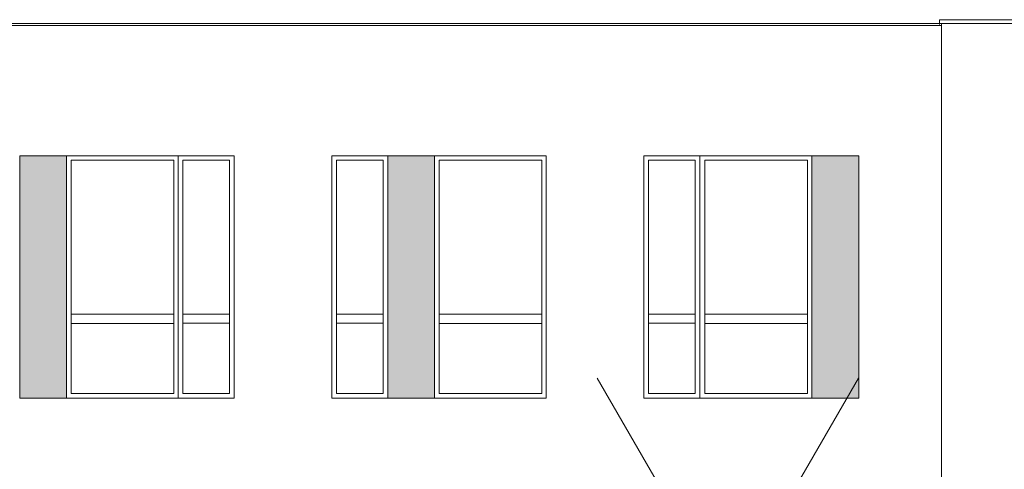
# Model space of a CAD drawing. Header units: millimetres. Extents: x -14047 to 49934, y -21523 to 14989.
# Tile 388 of 580: x 20739 to 21794, y 5384 to 5866. Entities that reach past the tile are written whole.
import ezdxf

# ---------------------------------------------------------------- set-up
doc = ezdxf.new("R2010")
doc.units = ezdxf.units.MM
doc.layers.add('A_STOLARKA OKIENNA', color=141, linetype='Continuous', lineweight=15)
doc.layers.add('C00-00-00', color=7, linetype='Continuous')
for name, color, linetype, true_color in [('C00-38-7A', 7, 'Continuous', 0x00387a), ('C4F-4F-4F', 7, 'Continuous', 0x4f4f4f), ('C76-76-76', 7, 'Continuous', 0x767676), ('C98-9E-A1', 7, 'Continuous', 0x989ea1)]:
    doc.layers.add(name, color=color, linetype=linetype, true_color=true_color)

msp = doc.modelspace()

# ---------------------------------------------------------------- hatches: boundary and pattern name
at = {"layer": 'C00-38-7A'}
h = msp.add_hatch(color=256, dxfattribs=at)
h.dxf.hatch_style = 2
h.paths.add_polyline_path([(21587.546, 5720.007), (21637.923, 5460.08), (21587.546, 5460.08)])
h = msp.add_hatch(color=256, dxfattribs=at)
h.dxf.hatch_style = 2
h.paths.add_polyline_path([(21587.546, 5720.007), (21637.923, 5720.007), (21637.923, 5460.08)])
at = {"layer": 'C98-9E-A1'}
h = msp.add_hatch(color=256, dxfattribs=at)
h.dxf.hatch_style = 2
h.paths.add_polyline_path([(20738.763, 5720.007), (20788.716, 5460.08), (20738.763, 5460.08)])
h = msp.add_hatch(color=256, dxfattribs=at)
h.dxf.hatch_style = 2
h.paths.add_polyline_path([(20738.763, 5720.007), (20788.716, 5720.007), (20788.716, 5460.08)])
h = msp.add_hatch(color=256, dxfattribs=at)
h.dxf.hatch_style = 2
h.paths.add_polyline_path([(21133.309, 5720.007), (21183.263, 5460.08), (21133.309, 5460.08)])
h = msp.add_hatch(color=256, dxfattribs=at)
h.dxf.hatch_style = 2
h.paths.add_polyline_path([(21133.309, 5720.007), (21183.263, 5720.007), (21183.263, 5460.08)])

# ---------------------------------------------------------------- linework, layer by layer
at = {"layer": 'A_STOLARKA OKIENNA', "color": 1}
for p, q in [((21607.546, 5048.63), (21357.546, 5481.643)), ((21387.629, 5048.63), (21637.629, 5481.643))]:
    msp.add_line(p, q, dxfattribs=at)
at = {"layer": 'C00-00-00', "lineweight": 0}
for points in [[(21726.823, 4714.59), (21726.823, 5861.823), (23012.909, 5861.823), (23012.909, 4940.227)], [(20738.763, 5460.08), (20738.763, 5720.007), (20788.716, 5720.007), (20788.716, 5460.08)], [(21133.309, 5460.08), (21133.309, 5720.007), (21183.263, 5720.007), (21183.263, 5460.08)], [(21587.546, 5460.08), (21587.546, 5720.007), (21637.923, 5720.007), (21637.923, 5460.08)], [(20903.863, 5550.25), (20793.796, 5550.25)], [(20963.553, 5550.25), (20913.599, 5550.25)], [(21128.229, 5550.25), (21078.276, 5550.25)], [(21298.409, 5550.25), (21188.343, 5550.25)], [(21462.663, 5550.25), (21412.709, 5550.25)], [(21582.889, 5550.25), (21472.823, 5550.25)], [(20903.863, 5540.09), (20793.796, 5540.09)], [(20963.553, 5540.513), (20913.599, 5540.513)], [(21128.229, 5540.513), (21078.276, 5540.513)], [(21298.409, 5540.09), (21188.343, 5540.09)], [(21462.663, 5540.513), (21412.709, 5540.513)], [(21582.889, 5540.09), (21472.823, 5540.09)]]:
    msp.add_lwpolyline(points, dxfattribs=at)
for points in [[(20788.716, 5720.007), (20788.716, 5460.08), (20908.519, 5460.08), (20908.519, 5720.007)], [(20793.796, 5715.35), (20793.796, 5465.16), (20903.863, 5465.16), (20903.863, 5715.35)], [(20908.519, 5720.007), (20908.519, 5460.08), (20968.633, 5460.08), (20968.633, 5720.007)], [(20913.599, 5715.35), (20913.599, 5465.16), (20963.553, 5465.16), (20963.553, 5715.35)], [(21073.196, 5720.007), (21073.196, 5460.08), (21133.309, 5460.08), (21133.309, 5720.007)], [(21078.276, 5715.35), (21078.276, 5465.16), (21128.229, 5465.16), (21128.229, 5715.35)], [(21183.263, 5720.007), (21183.263, 5460.08), (21303.066, 5460.08), (21303.066, 5720.007)], [(21188.343, 5715.35), (21188.343, 5465.16), (21298.409, 5465.16), (21298.409, 5715.35)], [(21407.629, 5720.007), (21407.629, 5460.08), (21467.743, 5460.08), (21467.743, 5720.007)], [(21412.709, 5715.35), (21412.709, 5465.16), (21462.663, 5465.16), (21462.663, 5715.35)], [(21467.743, 5720.007), (21467.743, 5460.08), (21587.546, 5460.08), (21587.546, 5720.007)], [(21472.823, 5715.35), (21472.823, 5465.16), (21582.889, 5465.16), (21582.889, 5715.35)]]:
    msp.add_lwpolyline(points, close=True, dxfattribs=at)
at = {"layer": 'C4F-4F-4F', "lineweight": 0}
for points in [[(20738.763, 5460.08), (20788.716, 5460.08)], [(21133.309, 5460.08), (21183.263, 5460.08)], [(21587.546, 5460.08), (21637.923, 5460.08)]]:
    msp.add_lwpolyline(points, dxfattribs=at)
at = {"layer": 'C76-76-76', "lineweight": 0}
msp.add_lwpolyline([(20094.873, 5861.823), (20094.873, 4714.59), (21726.823, 4714.59), (21726.823, 5861.823)], close=True, dxfattribs=at)
for points in [[(21726.823, 5859.707), (20094.873, 5859.707)], [(21724.706, 5860.977), (21724.706, 5866.057), (23014.179, 5866.057), (23014.179, 5863.093)]]:
    msp.add_lwpolyline(points, dxfattribs=at)

doc.saveas('drawing.dxf')
